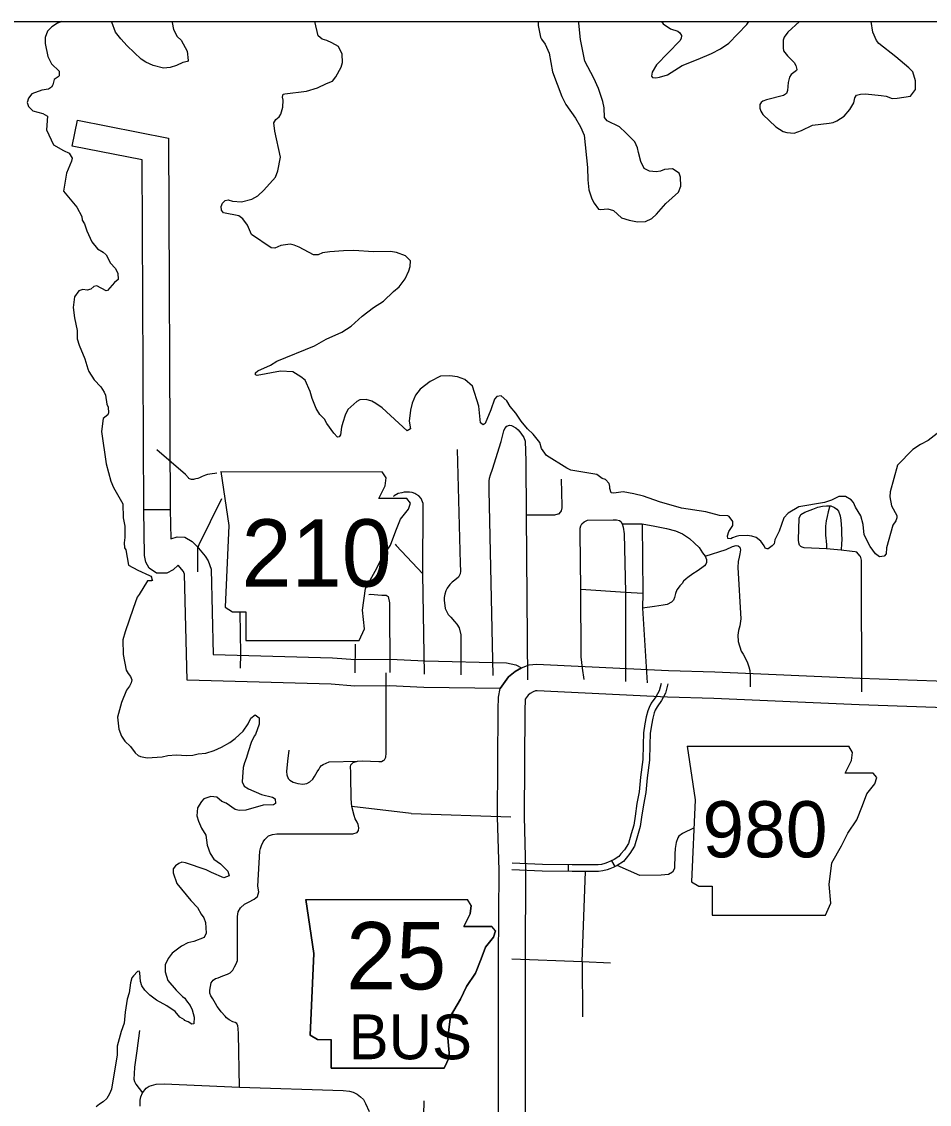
# Model space of a CAD drawing. Extents: x 1212896 to 1368412, y 378476 to 478763.
# Drawn here: x 1298275 to 1306822, y 427313 to 437504 of the extents above; entities that cross this region are included whole.
import ezdxf

# ---------------------------------------------------------------- set-up
doc = ezdxf.new("R2010")
doc.units = 0
for name, color, linetype in [('1', 7, 'Continuous'), ('Level 10', 7, 'Continuous'), ('Level 21', 7, 'Continuous'), ('Level 33', 7, 'Continuous'), ('Level 34', 7, 'Continuous'), ('Level 49', 7, 'Continuous'), ('Level 9', 7, 'Continuous')]:
    doc.layers.add(name, color=color, linetype=linetype)

msp = doc.modelspace()

# ---------------------------------------------------------------- linework, layer by layer
at = {"layer": '1'}
msp.add_lwpolyline([(1257400, 437504), (1319317, 437504), (1319317, 388319), (1257400, 388319)], close=True, dxfattribs=at)
at = {"layer": 'Level 10'}
for p, q in [((1298751, 436332), (1298800, 436577)), ((1299675, 432913), (1299425, 432908))]:
    msp.add_line(p, q, dxfattribs=at)
for points in [[(1298800, 436577), (1299658, 436407), (1299675, 432913)], [(1299425, 432908), (1299409, 436202), (1298751, 436332)], [(1299425, 432908), (1299675, 432913)], [(1302781, 431228), (1302063, 431238), (1301740, 431253), (1301412, 431250), (1301189, 431267), (1299833, 431304), (1299810, 432302), (1299803, 432320), (1299799, 432328), (1299749, 432389), (1299702, 432343), (1299643, 432314), (1299546, 432313), (1299477, 432361), (1299445, 432417), (1299433, 432479), (1299425, 432908)], [(1299675, 432913), (1299680, 432637), (1299741, 432656), (1299812, 432651), (1299880, 432610), (1299925, 432568), (1300004, 432472), (1300030, 432429), (1300059, 432350), (1300078, 431548), (1301202, 431516), (1301420, 431500), (1301744, 431503), (1302072, 431487), (1302842, 431469), (1302927, 431451), (1302983, 431422)], [(1302607, 425212), (1302593, 425452), (1302598, 425664), (1302615, 425772), (1302642, 425858), (1302673, 425931), (1302747, 426089), (1302755, 426120), (1302757, 426160), (1302756, 426368), (1302765, 427049), (1302765, 428675), (1302770, 429518), (1302756, 430016), (1302762, 431031), (1302766, 431145), (1302781, 431228), (1302860, 431338), (1302923, 431388), (1302983, 431422), (1303055, 431451), (1303123, 431457), (1304366, 431397), (1304803, 431384)], [(1302983, 431422), (1302923, 431388), (1302860, 431338), (1302781, 431228)], [(1304803, 431384), (1306169, 431323), (1307424, 431280)], [(1304792, 431134), (1304356, 431147), (1303129, 431206), (1303113, 431205), (1303090, 431196), (1303063, 431180), (1303043, 431164), (1303017, 431128), (1303015, 431118), (1303012, 431026), (1303006, 430019), (1303020, 429521), (1303015, 428675), (1303015, 427048), (1303006, 426367), (1303007, 426154), (1303003, 426082), (1302984, 426004), (1302902, 425829), (1302877, 425771), (1302859, 425715), (1302848, 425642), (1302843, 425456), (1302856, 425230)], [(1307508, 431027), (1306160, 431073), (1304792, 431134)]]:
    msp.add_lwpolyline(points, dxfattribs=at)
at = {"layer": 'Level 21'}
for p, q in [((1300150, 433269), (1300226, 432762)), ((1301706, 433210), (1301671, 433268)), ((1301639, 433015), (1301698, 433134)), ((1301698, 433134), (1301706, 433210)), ((1301901, 433015), (1301639, 433015)), ((1301935, 432973), (1301901, 433015)), ((1301918, 432914), (1301935, 432973)), ((1301799, 432711), (1301842, 432821)), ((1301842, 432821), (1301918, 432914)), ((1300226, 432762), (1300192, 431992)), ((1301749, 432575), (1301799, 432711)), ((1301664, 432449), (1301749, 432575)), ((1301605, 432330), (1301664, 432449)), ((1301512, 432169), (1301605, 432330)), ((1301486, 431966), (1301512, 432169)), ((1300192, 431992), (1300260, 431950)), ((1300260, 431950), (1300387, 431950)), ((1300387, 431950), (1300387, 431679)), ((1301503, 431789), (1301486, 431966)), ((1301453, 431679), (1301503, 431789)), ((1300387, 431679), (1301453, 431679)), ((1304541, 430685), (1304617, 430178)), ((1306098, 430626), (1306063, 430684)), ((1306089, 430550), (1306098, 430626)), ((1306030, 430431), (1306089, 430550)), ((1306292, 430431), (1306030, 430431)), ((1306326, 430389), (1306292, 430431)), ((1306309, 430330), (1306326, 430389)), ((1306233, 430237), (1306309, 430330)), ((1304617, 430178), (1304583, 429408)), ((1306191, 430127), (1306233, 430237)), ((1306140, 429992), (1306191, 430127)), ((1306055, 429865), (1306140, 429992)), ((1305996, 429746), (1306055, 429865)), ((1305903, 429585), (1305996, 429746)), ((1305878, 429382), (1305903, 429585)), ((1304583, 429408), (1304651, 429366)), ((1304651, 429366), (1304778, 429366)), ((1304778, 429366), (1304778, 429095)), ((1305895, 429205), (1305878, 429382)), ((1300951, 429242), (1301027, 428734)), ((1302508, 429183), (1302473, 429241)), ((1302499, 429106), (1302508, 429183)), ((1305844, 429095), (1305895, 429205)), ((1302440, 428988), (1302499, 429106)), ((1304778, 429095), (1305844, 429095)), ((1302702, 428988), (1302440, 428988)), ((1302736, 428946), (1302702, 428988)), ((1302643, 428793), (1302719, 428887)), ((1302719, 428887), (1302736, 428946)), ((1302601, 428684), (1302643, 428793)), ((1301027, 428734), (1300993, 427964)), ((1302550, 428548), (1302601, 428684)), ((1302465, 428421), (1302550, 428548)), ((1302406, 428303), (1302465, 428421)), ((1302313, 428142), (1302406, 428303)), ((1302288, 427939), (1302313, 428142)), ((1300993, 427964), (1301061, 427922)), ((1302305, 427761), (1302288, 427939)), ((1301061, 427922), (1301188, 427922)), ((1301188, 427922), (1301188, 427652)), ((1302254, 427652), (1302305, 427761)), ((1301188, 427652), (1302254, 427652))]:
    msp.add_line(p, q, dxfattribs=at)
for points in [[(1300150, 433269), (1301671, 433268)], [(1304541, 430685), (1306063, 430684)], [(1300951, 429242), (1302473, 429241)]]:
    msp.add_lwpolyline(points, dxfattribs=at)
at = {"layer": 'Level 33'}
for points in [[(1302716, 431348), (1302676, 433095), (1302676, 433151), (1302677, 433180), (1302681, 433208), (1302690, 433237), (1302708, 433292), (1302790, 433553), (1302815, 433653), (1302826, 433673), (1302844, 433696), (1302869, 433706), (1302887, 433702), (1302929, 433682), (1302949, 433661), (1302974, 433632), (1303004, 433589), (1303017, 433554), (1303022, 433371), (1303025, 432859), (1303037, 431309)], [(1300114, 433254), (1300095, 433251), (1300070, 433248), (1300048, 433244), (1300026, 433240), (1300005, 433235), (1299975, 433223), (1299955, 433213), (1299949, 433210), (1299935, 433204), (1299916, 433200), (1299903, 433197), (1299893, 433195), (1299886, 433195), (1299876, 433195), (1299866, 433196), (1299856, 433201), (1299850, 433205), (1299845, 433209), (1299817, 433240), (1299547, 433473)], [(1302375, 433478), (1302404, 432405), (1302408, 432331), (1302405, 432306), (1302390, 432276), (1302354, 432248), (1302328, 432227), (1302308, 432207), (1302282, 432172), (1302270, 432146), (1302261, 432116), (1302254, 432083), (1302254, 432057), (1302262, 431980), (1302292, 431924), (1302317, 431898), (1302352, 431858), (1302372, 431833), (1302395, 431798), (1302411, 431732), (1302412, 431658), (1302410, 431355)], [(1303356, 433196), (1303362, 432945), (1303363, 432927), (1303356, 432899), (1303350, 432890), (1303329, 432869), (1303323, 432867), (1303293, 432860), (1303025, 432859)], [(1302068, 431363), (1302053, 432306), (1302057, 432970), (1302037, 433017), (1302014, 433041), (1301987, 433057), (1301977, 433063), (1301951, 433072), (1301926, 433076), (1301878, 433074), (1301855, 433070), (1301819, 433062), (1301782, 433040), (1301775, 433034)], [(1299934, 432326), (1299934, 432520), (1299934, 432550), (1299946, 432582), (1300161, 433014)], [(1303571, 431311), (1303556, 431417), (1303542, 431525), (1303540, 432161), (1303534, 432696), (1303535, 432735), (1303540, 432758), (1303551, 432776), (1303571, 432795), (1303602, 432813), (1303845, 432816), (1303875, 432815), (1303904, 432807), (1303917, 432798), (1303931, 432778), (1303938, 432746), (1303949, 432682), (1303960, 432133), (1303961, 431293)], [(1303931, 432778), (1304118, 432776), (1304236, 432756), (1304348, 432733), (1304433, 432712), (1304497, 432683)], [(1301793, 432586), (1301800, 432572), (1302053, 432306)], [(1306170, 432472), (1306181, 432436), (1306179, 432329), (1306183, 431197)], [(1301544, 432113), (1301556, 432114), (1301667, 432106), (1301688, 432106), (1301706, 432106), (1301725, 432092), (1301739, 432035), (1301742, 431378)], [(1303540, 432161), (1303960, 432133)], [(1300329, 431944), (1300337, 431554), (1300334, 431417)], [(1301416, 431375), (1301420, 431645)], [(1300327, 427476), (1300317, 427977), (1300315, 428028), (1300312, 428053), (1300300, 428073), (1300285, 428084), (1300264, 428090), (1300229, 428109), (1300205, 428128), (1300191, 428144), (1300153, 428183), (1300146, 428193), (1300116, 428235), (1300100, 428263), (1300075, 428306), (1300055, 428335), (1300048, 428360), (1300048, 428388), (1300052, 428421), (1300059, 428456), (1300077, 428481), (1300099, 428496), (1300125, 428504), (1300146, 428512), (1300169, 428521), (1300214, 428539), (1300238, 428551), (1300264, 428576), (1300280, 428606), (1300295, 428635), (1300306, 428668), (1300307, 429080), (1300313, 429124), (1300335, 429163), (1300375, 429198), (1300411, 429216), (1300464, 429243), (1300496, 429268), (1300507, 429313), (1300499, 429366), (1300518, 429695), (1300523, 429720), (1300532, 429748), (1300548, 429783), (1300566, 429806), (1300599, 429839), (1300637, 429854), (1300678, 429858), (1301370, 429858), (1301392, 429860), (1301433, 429873), (1301448, 429889), (1301451, 429916), (1301443, 429947), (1301434, 429969), (1301417, 430000), (1301406, 430033), (1301383, 430115), (1301379, 430190), (1301376, 430404), (1301374, 430440), (1301372, 430490), (1301375, 430508), (1301397, 430531), (1301436, 430543), (1301480, 430546), (1301638, 430539), (1301663, 430540), (1301679, 430548), (1301691, 430557), (1301703, 430580), (1301708, 430618), (1301706, 431375)], [(1304361, 431272), (1304336, 431182), (1304299, 431114), (1304258, 431056), (1304241, 431023), (1304230, 430997), (1304219, 430947), (1304206, 430881), (1304192, 430803), (1304189, 430696), (1304186, 430554), (1304164, 430387), (1304153, 430247), (1304131, 430133), (1304113, 430015), (1304099, 429927), (1304074, 429840), (1304047, 429743), (1304001, 429673), (1303967, 429631), (1303941, 429600), (1303884, 429562), (1303844, 429543), (1303813, 429531), (1303787, 429521), (1303749, 429510), (1303706, 429504), (1303459, 429503), (1303176, 429509), (1302890, 429520)], [(1304298, 431275), (1304278, 431206), (1304246, 431148), (1304204, 431088), (1304184, 431049), (1304170, 431016), (1304157, 430960), (1304144, 430893), (1304129, 430810), (1304126, 430697), (1304123, 430559), (1304101, 430393), (1304090, 430255), (1304069, 430144), (1304051, 430024), (1304038, 429941), (1304014, 429858), (1303989, 429769), (1303950, 429710), (1303918, 429671), (1303898, 429647), (1303853, 429617), (1303819, 429601), (1303790, 429590), (1303766, 429581), (1303736, 429572), (1303702, 429568), (1303459, 429566), (1303178, 429572), (1302893, 429583)], [(1300792, 430647), (1300777, 430543), (1300768, 430446), (1300772, 430416), (1300785, 430380), (1300801, 430364), (1300832, 430346), (1300875, 430332), (1300922, 430326), (1300961, 430332), (1300989, 430347), (1301017, 430373), (1301034, 430399), (1301059, 430444), (1301072, 430465), (1301082, 430482), (1301097, 430501), (1301113, 430512), (1301172, 430537), (1301436, 430543)], [(1301944, 430050), (1301383, 430115)], [(1304606, 429917), (1304499, 429861), (1304462, 429836), (1304453, 429820), (1304439, 429777), (1304430, 429720), (1304425, 429669), (1304423, 429532), (1304404, 429497), (1304366, 429475), (1304297, 429470), (1304095, 429466), (1303884, 429562)], [(1303423, 429504), (1303423, 429567)], [(1303829, 429605), (1303862, 429551)], [(1303552, 428656), (1303585, 429504)], [(1302890, 428684), (1303552, 428656), (1303820, 428646)], [(1303552, 428656), (1303556, 428137)], [(1299384, 428008), (1299359, 427817), (1299339, 427662), (1299336, 427599), (1299333, 427551), (1299338, 427528), (1299350, 427502), (1299412, 427420)], [(1299391, 427297), (1299392, 427352), (1299396, 427385), (1299412, 427420), (1299449, 427464), (1299475, 427484), (1299542, 427502), (1299618, 427507), (1300327, 427476), (1301304, 427444), (1301362, 427438), (1301397, 427427), (1301434, 427409), (1301466, 427385), (1301495, 427357), (1301513, 427320), (1301547, 427244)], [(1302061, 427347), (1302055, 427075)]]:
    msp.add_lwpolyline(points, dxfattribs=at)
at = {"layer": 'Level 34'}
for points in [[(1306170, 432472), (1306153, 432495), (1306138, 432510), (1306123, 432515), (1306095, 432518), (1305991, 432529), (1305852, 432543), (1305644, 432551), (1305624, 432557), (1305611, 432564), (1305604, 432569), (1305598, 432577), (1305593, 432598), (1305591, 432626), (1305596, 432829), (1305612, 432865), (1305649, 432886), (1305724, 432914), (1305773, 432934), (1305816, 432943), (1305854, 432948), (1305894, 432945), (1305930, 432931), (1305952, 432914), (1305968, 432896), (1305982, 432852), (1305987, 432813), (1305995, 432731), (1305996, 432687), (1305997, 432628), (1305995, 432592), (1305991, 432529)], [(1305884, 432945), (1305869, 432891), (1305860, 432845), (1305850, 432804), (1305845, 432754), (1305845, 432733), (1305844, 432703), (1305844, 432674), (1305847, 432640), (1305849, 432619), (1305852, 432572), (1305852, 432543)], [(1304118, 432776), (1304123, 432123), (1304120, 431982), (1304164, 431282)], [(1304497, 432683), (1304562, 432639), (1304612, 432595), (1304653, 432553), (1304687, 432505), (1304699, 432489), (1304711, 432472), (1304725, 432442), (1304723, 432413), (1304716, 432397), (1304704, 432382), (1304681, 432364), (1304636, 432333), (1304594, 432305), (1304547, 432272), (1304532, 432258), (1304508, 432236), (1304494, 432217), (1304473, 432193), (1304465, 432183), (1304445, 432155), (1304432, 432120), (1304421, 432083), (1304412, 432059), (1304394, 432040), (1304353, 432017), (1304317, 432012), (1304235, 432000), (1304120, 431982)], [(1304711, 432472), (1304908, 432535), (1304969, 432565), (1305002, 432573), (1305023, 432571), (1305037, 432556), (1305044, 432532), (1305039, 432495), (1305031, 432463), (1305023, 432423), (1305018, 432365), (1305048, 431882), (1305037, 431816), (1305026, 431774), (1305019, 431728), (1305022, 431671), (1305051, 431580), (1305068, 431550), (1305107, 431478), (1305122, 431431), (1305131, 431398), (1305136, 431352), (1305135, 431243)], [(1303960, 432133), (1304123, 432123)], [(1301944, 430050), (1302881, 430018)]]:
    msp.add_lwpolyline(points, dxfattribs=at)
at = {"layer": 'Level 49'}
for p, q in [((1301027, 428734), (1300951, 429242)), ((1302508, 429183), (1302499, 429106)), ((1302499, 429106), (1302440, 428988)), ((1302440, 428988), (1302702, 428988)), ((1302719, 428887), (1302643, 428793)), ((1302736, 428946), (1302719, 428887)), ((1302643, 428793), (1302601, 428684)), ((1300993, 427964), (1301027, 428734)), ((1302601, 428684), (1302550, 428548)), ((1302550, 428548), (1302465, 428421)), ((1302465, 428421), (1302406, 428303)), ((1302406, 428303), (1302313, 428142)), ((1302313, 428142), (1302288, 427939)), ((1301061, 427922), (1300993, 427964)), ((1302288, 427939), (1302305, 427761)), ((1301188, 427652), (1301188, 427922)), ((1302305, 427761), (1302254, 427652)), ((1302254, 427652), (1301188, 427652))]:
    msp.add_line(p, q, dxfattribs=at)
msp.add_lwpolyline([(1300951, 429242), (1302473, 429241)], dxfattribs=at)
at = {"layer": 'Level 9'}
for points in [[(1298655, 437504), (1298614, 437490), (1298559, 437456), (1298519, 437416), (1298496, 437355), (1298497, 437298), (1298523, 437177), (1298557, 437107), (1298628, 437039), (1298629, 436995), (1298620, 436985), (1298580, 436961), (1298568, 436908), (1298555, 436886), (1298528, 436867), (1298464, 436860), (1298372, 436825)], [(1299694, 437504), (1299693, 437495), (1299706, 437429), (1299741, 437364), (1299776, 437331), (1299834, 437227), (1299844, 437139), (1299837, 437128), (1299793, 437118), (1299732, 437090), (1299674, 437073), (1299612, 437066), (1299514, 437091), (1299445, 437124), (1299402, 437150), (1299270, 437276), (1299209, 437341), (1299158, 437405), (1299124, 437500), (1299123, 437504)], [(1301830, 435007), (1301887, 435083), (1301922, 435160), (1301933, 435199), (1301935, 435252), (1301890, 435301), (1301806, 435331), (1301747, 435341), (1301587, 435337), (1301403, 435349), (1301307, 435347), (1301177, 435336), (1301108, 435328), (1301068, 435310), (1301023, 435309), (1300889, 435381), (1300841, 435401), (1300802, 435408), (1300717, 435396), (1300659, 435373), (1300624, 435376), (1300440, 435500), (1300401, 435587), (1300358, 435647), (1300320, 435677), (1300175, 435706), (1300157, 435731), (1300155, 435765), (1300165, 435794), (1300191, 435819), (1300220, 435826), (1300259, 435813), (1300345, 435808), (1300443, 435833), (1300498, 435864), (1300556, 435919), (1300665, 436039), (1300688, 436099), (1300714, 436230), (1300660, 436473), (1300650, 436551), (1300667, 436583), (1300700, 436609), (1300716, 436633), (1300735, 436700), (1300738, 436766), (1300731, 436793), (1300739, 436820), (1300753, 436826), (1300957, 436849), (1301061, 436880), (1301147, 436923), (1301201, 436943), (1301232, 436984), (1301283, 437076), (1301295, 437121), (1301294, 437198), (1301257, 437269), (1301197, 437304), (1301148, 437326), (1301105, 437340), (1301067, 437369), (1301036, 437504)], [(1303139, 437504), (1303138, 437468), (1303161, 437359), (1303171, 437338), (1303206, 437292), (1303242, 437206), (1303274, 437032), (1303361, 436801), (1303399, 436725), (1303489, 436597), (1303537, 436513), (1303571, 436436), (1303602, 436132), (1303605, 436015), (1303616, 435922), (1303645, 435836), (1303667, 435796), (1303708, 435739), (1303726, 435735), (1303795, 435743), (1303847, 435727), (1303924, 435658), (1303995, 435637), (1304075, 435620), (1304148, 435623), (1304208, 435651), (1304253, 435693), (1304340, 435793), (1304460, 435898), (1304483, 435957), (1304480, 436040), (1304466, 436079), (1304405, 436120), (1304328, 436112), (1304289, 436097), (1304250, 436089), (1304188, 436097), (1304137, 436123), (1304105, 436189), (1304082, 436272), (1304075, 436317), (1304049, 436372), (1303965, 436459), (1303903, 436513), (1303789, 436569), (1303764, 436602), (1303760, 436693), (1303747, 436753), (1303707, 436875), (1303664, 436972), (1303577, 437132), (1303538, 437337), (1303520, 437491), (1303520, 437504)], [(1304299, 437504), (1304315, 437482), (1304384, 437436), (1304454, 437416), (1304471, 437400), (1304487, 437373), (1304485, 437344), (1304472, 437325), (1304252, 437098), (1304213, 437027), (1304205, 436991), (1304215, 436977), (1304245, 436975), (1304281, 436981), (1304356, 437005), (1304494, 437091), (1304646, 437150), (1304770, 437205), (1304854, 437247), (1304935, 437300), (1305102, 437476), (1305121, 437504)], [(1305566, 437091), (1305575, 437055), (1305571, 437045), (1305521, 437008), (1305505, 436983), (1305492, 436932), (1305485, 436855), (1305476, 436829), (1305449, 436809), (1305290, 436768), (1305254, 436754), (1305238, 436742), (1305226, 436724), (1305225, 436689), (1305235, 436660), (1305253, 436629), (1305378, 436513), (1305447, 436469), (1305480, 436461), (1305548, 436453), (1305617, 436478), (1305722, 436530), (1305879, 436549), (1305915, 436556), (1305952, 436571), (1306019, 436614), (1306074, 436676), (1306111, 436741), (1306119, 436786), (1306136, 436813), (1306175, 436822), (1306221, 436824), (1306367, 436810), (1306414, 436802), (1306472, 436782), (1306519, 436783), (1306646, 436804), (1306690, 436866), (1306693, 436947), (1306665, 437033), (1306628, 437070), (1306506, 437173), (1306346, 437299), (1306323, 437326), (1306291, 437405), (1306273, 437504)], [(1305599, 437504), (1305491, 437404), (1305456, 437357), (1305446, 437329), (1305444, 437259), (1305450, 437230), (1305485, 437182), (1305550, 437119), (1305566, 437091)], [(1298372, 436825), (1298341, 436784), (1298326, 436744), (1298339, 436704), (1298381, 436666), (1298475, 436641), (1298519, 436615)], [(1298519, 436615), (1298510, 436486), (1298576, 436344), (1298668, 436290), (1298724, 436265), (1298751, 436220), (1298744, 436190), (1298697, 436078), (1298668, 435907), (1298796, 435757)], [(1298796, 435757), (1298842, 435671), (1298845, 435637), (1298867, 435602), (1298889, 435535), (1298935, 435430), (1298990, 435365), (1299043, 435333), (1299070, 435308), (1299113, 435230), (1299155, 435183), (1299180, 435137), (1299185, 435078), (1299148, 435049), (1299082, 434973), (1299070, 434970), (1298982, 435016), (1298956, 435010), (1298926, 434986), (1298892, 434975), (1298850, 434982), (1298813, 434971), (1298772, 434913), (1298759, 434813), (1298773, 434717), (1298797, 434596), (1298798, 434519), (1298817, 434459), (1298870, 434331), (1298898, 434237), (1298909, 434212), (1298959, 434132), (1299021, 434066), (1299051, 434015), (1299064, 433988), (1299077, 433903), (1299089, 433874), (1299094, 433823), (1299087, 433802), (1299044, 433767), (1299027, 433646), (1299072, 433343)], [(1303171, 433486), (1303153, 433542), (1303091, 433621), (1303037, 433671), (1302977, 433744), (1302928, 433820), (1302875, 433882), (1302843, 433934), (1302789, 433982), (1302749, 433976), (1302727, 433949), (1302693, 433849), (1302641, 433723), (1302621, 433708), (1302596, 433728), (1302581, 433886), (1302519, 434072), (1302449, 434137), (1302378, 434161), (1302308, 434170), (1302218, 434167), (1302122, 434117), (1302027, 434045), (1301985, 433988), (1301951, 433914), (1301937, 433847), (1301925, 433745), (1301935, 433671), (1301905, 433654), (1301671, 433869), (1301610, 433910), (1301574, 433932), (1301519, 433947), (1301459, 433944), (1301430, 433930), (1301348, 433853), (1301320, 433800), (1301298, 433730), (1301287, 433686), (1301277, 433616), (1301266, 433596), (1301250, 433592), (1301214, 433632), (1301149, 433721), (1301126, 433762), (1301082, 433807), (1301049, 433863), (1301010, 433958), (1300991, 434024), (1300944, 434130), (1300905, 434161), (1300829, 434207), (1300711, 434215), (1300494, 434172), (1300476, 434181), (1300476, 434199), (1300498, 434218), (1300617, 434271), (1300679, 434307), (1301032, 434453), (1301143, 434515), (1301291, 434580), (1301377, 434637), (1301482, 434732), (1301589, 434813), (1301681, 434874), (1301775, 434965), (1301830, 435007)], [(1306992, 433702), (1306811, 433562), (1306739, 433525), (1306666, 433478), (1306521, 433329), (1306453, 433079), (1306451, 433030)], [(1306451, 433030), (1306465, 432948), (1306517, 432856), (1306517, 432834), (1306506, 432805), (1306477, 432764), (1306420, 432552), (1306416, 432495), (1306397, 432473), (1306354, 432465), (1306314, 432495), (1306266, 432564), (1306209, 432675), (1306198, 432770), (1306177, 432853), (1306128, 432934), (1306108, 432978), (1306087, 433004), (1306032, 433034), (1305971, 433034), (1305900, 432999), (1305834, 432977), (1305592, 432938), (1305493, 432878), (1305451, 432834), (1305407, 432707), (1305366, 432626), (1305360, 432590), (1305341, 432570), (1305303, 432542), (1305294, 432541), (1305276, 432547), (1305266, 432569), (1305235, 432614), (1305190, 432647), (1305151, 432661), (1305108, 432668), (1305028, 432663), (1305004, 432659), (1304968, 432646), (1304953, 432636), (1304923, 432638), (1304920, 432664), (1304933, 432705), (1304970, 432762), (1304971, 432798), (1304936, 432847), (1304924, 432852), (1304845, 432856), (1304717, 432890), (1304487, 432925), (1304280, 432983), (1304129, 433039), (1304039, 433058), (1303939, 433077), (1303850, 433065), (1303827, 433070), (1303813, 433109), (1303813, 433130), (1303806, 433156), (1303772, 433194), (1303742, 433203), (1303692, 433241), (1303446, 433282), (1303408, 433300), (1303216, 433421), (1303171, 433486)], [(1299072, 433343), (1299116, 433180), (1299141, 433118), (1299228, 432965), (1299230, 432833), (1299246, 432755), (1299246, 432650), (1299240, 432597), (1299244, 432551), (1299256, 432533), (1299280, 432389)], [(1299280, 432389), (1299370, 432342), (1299480, 432292), (1299490, 432286), (1299497, 432274), (1299501, 432254), (1299506, 432243), (1299499, 432241), (1299459, 432240)], [(1299459, 432240), (1299382, 432111), (1299364, 432087), (1299324, 431980), (1299250, 431760), (1299228, 431686), (1299231, 431547), (1299260, 431399), (1299278, 431367), (1299300, 431340), (1299312, 431309), (1299306, 431280), (1299292, 431250), (1299263, 431210), (1299214, 431095), (1299177, 430956), (1299190, 430844), (1299216, 430778), (1299247, 430730), (1299299, 430680), (1299344, 430623), (1299371, 430598), (1299393, 430588), (1299457, 430574), (1299598, 430585), (1299652, 430598), (1299729, 430602), (1299832, 430597), (1299886, 430600), (1299938, 430612), (1300010, 430618), (1300089, 430643), (1300157, 430675), (1300234, 430720), (1300286, 430756), (1300360, 430827), (1300408, 430895), (1300434, 430949)], [(1300434, 430949), (1300474, 430980), (1300513, 430950), (1300513, 430892), (1300476, 430794), (1300463, 430778), (1300437, 430718), (1300410, 430641), (1300390, 430568), (1300372, 430528), (1300362, 430482), (1300351, 430348), (1300370, 430308), (1300411, 430283), (1300535, 430228), (1300638, 430204), (1300661, 430190), (1300665, 430145), (1300646, 430131), (1300549, 430130), (1300385, 430083), (1300323, 430079), (1300285, 430088), (1300200, 430147), (1300161, 430164), (1300113, 430204), (1300055, 430212), (1299990, 430187), (1299968, 430163), (1299932, 430104), (1299926, 430029), (1299940, 429978), (1299970, 429911), (1300009, 429848), (1300022, 429752), (1300051, 429673), (1300084, 429621), (1300146, 429578), (1300215, 429508), (1300228, 429463), (1300179, 429446), (1300062, 429496), (1300014, 429521), (1299818, 429587), (1299784, 429591), (1299755, 429581), (1299724, 429558), (1299701, 429529), (1299702, 429492), (1299737, 429391), (1299868, 429231), (1299930, 429165), (1299964, 429102), (1299990, 429067), (1300007, 429023), (1300013, 428924), (1299994, 428882), (1299897, 428847), (1299840, 428834), (1299779, 428803), (1299691, 428737), (1299656, 428685), (1299628, 428626), (1299628, 428560), (1299653, 428479), (1299731, 428388), (1299789, 428328)], [(1299789, 428328), (1299812, 428311), (1299826, 428287), (1299863, 428243), (1299882, 428203), (1299901, 428132), (1299895, 428072), (1299877, 428067), (1299843, 428089), (1299810, 428102), (1299808, 428108), (1299765, 428134), (1299721, 428187), (1299643, 428240), (1299546, 428293), (1299481, 428342), (1299435, 428386), (1299408, 428428), (1299394, 428470), (1299388, 428551), (1299382, 428565), (1299365, 428564), (1299328, 428524), (1299314, 428503), (1299300, 428456), (1299289, 428364), (1299270, 428304), (1299250, 428182), (1299240, 428077), (1299213, 427999), (1299175, 427861), (1299175, 427778), (1299120, 427455), (1299102, 427412), (1299077, 427368), (1299043, 427336), (1299007, 427315), (1298977, 427290)]]:
    msp.add_lwpolyline(points, dxfattribs=at)

# ---------------------------------------------------------------- texts
at = {"layer": 'Level 21'}
for s, height, p in [('210', 633.6, (1300346, 432186)), ('980', 528, (1304685, 429638)), ('25', 633.6, (1301331, 428395)), ('BUS', 422.4, (1301354, 427737))]:
    msp.add_text(s, height=height, dxfattribs=at).set_placement(p)
at = {"layer": 'Level 49'}
for s, height, p in [('25', 633.6, (1301331, 428395)), ('BUS', 422.4, (1301354, 427737))]:
    msp.add_text(s, height=height, dxfattribs=at).set_placement(p)

doc.saveas('drawing.dxf')
